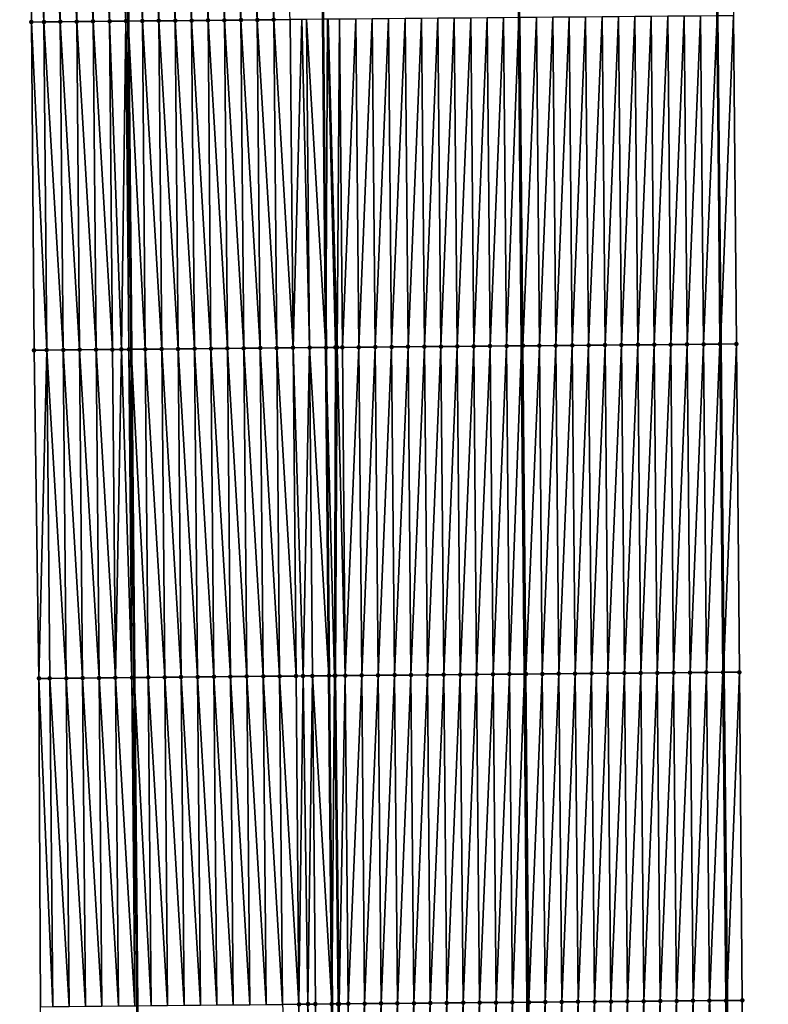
# Model space of a CAD drawing. Header units: feet. Extents: x 2010743 to 2022806, y 818705 to 837694.
# Tile 399 of 531: x 2011436 to 2011482, y 832413 to 832473. Entities that reach past the tile are written whole.
import ezdxf

# ---------------------------------------------------------------- set-up
doc = ezdxf.new("R2010")
doc.units = ezdxf.units.FT
doc.header["$MEASUREMENT"] = 0
for name, color, linetype, lineweight in [('EP_Travel Lane', 172, 'Continuous', 53), ('Road Shots', 141, 'Continuous', 100), ('STRIPING', 60, 'Continuous', 53)]:
    doc.layers.add(name, color=color, linetype=linetype, lineweight=lineweight)
doc.layers.add('I-77-MM17-21_NB-Surface-Border', color=7, linetype='Continuous')
doc.layers.add('I-77-MM17-21_NB-Surface-TIN', color=7, linetype='Continuous')

msp = doc.modelspace()

# ---------------------------------------------------------------- linework, layer by layer
at = {"layer": 'EP_Travel Lane'}
for points in [[(2011441.633, 832593.102, 306.405), (2011441.879, 832573.11, 306.894), (2011442.098, 832553.163, 307.397), (2011442.281, 832533.17, 307.881), (2011442.464, 832513.176, 308.348), (2011442.647, 832493.183, 308.815), (2011442.83, 832473.19, 309.324), (2011443.013, 832453.197, 309.825), (2011443.196, 832433.204, 310.299), (2011443.379, 832413.21, 310.776), (2011443.562, 832393.216, 311.244), (2011443.744, 832373.223, 311.733), (2011443.929, 832353.232, 312.237), (2011444.118, 832333.239, 312.7), (2011444.306, 832313.245, 313.17), (2011444.494, 832293.251, 313.631), (2011444.683, 832273.258, 314.1)], [(2011477.726, 832573.545, 306.622), (2011477.937, 832553.479, 307.106), (2011478.129, 832533.486, 307.615), (2011478.321, 832513.493, 308.119), (2011478.513, 832493.5, 308.595), (2011478.704, 832473.507, 309.093), (2011478.896, 832453.515, 309.616), (2011479.088, 832433.522, 310.11), (2011479.279, 832413.529, 310.597), (2011479.471, 832393.534, 311.048), (2011479.663, 832373.541, 311.537), (2011479.86, 832353.547, 312.068), (2011480.068, 832333.553, 312.499), (2011480.276, 832313.559, 312.944), (2011480.484, 832293.566, 313.456), (2011480.691, 832273.573, 313.939)]]:
    msp.add_polyline3d(points, dxfattribs=at)
at = {"layer": 'I-77-MM17-21_NB-Surface-Border', "color": 3, "linetype": 'Continuous', "lineweight": -3}
for points in [[(2011439.288, 832293.202, 313.486), (2011439.901, 832313.203, 313.053), (2011438.981, 832333.19, 312.561), (2011438.464, 832353.18, 312.078), (2011438.134, 832373.169, 311.58), (2011437.79, 832393.161, 311.089), (2011437.483, 832413.153, 310.61), (2011437.387, 832433.147, 310.14), (2011437.094, 832453.14, 309.656), (2011436.928, 832473.133, 309.159), (2011436.892, 832493.127, 308.664), (2011436.839, 832513.122, 308.191), (2011436.818, 832533.117, 307.729), (2011436.78, 832553.112, 307.25), (2011436.702, 832573.043, 306.774), (2011436.215, 832593.033, 306.291)], [(2011478.747, 832573.557, 306.586), (2011479.966, 832553.495, 307.027), (2011479.146, 832533.494, 307.577), (2011479.326, 832513.501, 308.084), (2011479.505, 832493.508, 308.561), (2011479.685, 832473.515, 309.061), (2011479.865, 832453.523, 309.583), (2011480.045, 832433.53, 310.079), (2011480.225, 832413.536, 310.568), (2011480.126, 832393.54, 311.025), (2011480.782, 832373.551, 311.516), (2011480.681, 832353.553, 312.023), (2011480.73, 832333.558, 312.487), (2011481.809, 832313.571, 312.895), (2011481.165, 832293.572, 313.433), (2011481.52, 832273.58, 313.913)]]:
    msp.add_polyline3d(points, dxfattribs=at)
at = {"layer": 'I-77-MM17-21_NB-Surface-TIN', "color": 128, "linetype": 'Continuous', "lineweight": -3}
for points in [[(2011437.687, 832473.14, 309.183), (2011437.507, 832493.133, 308.682), (2011436.892, 832493.127, 308.664)], [(2011436.928, 832473.133, 309.159), (2011437.687, 832473.14, 309.183), (2011436.892, 832493.127, 308.664)], [(2011438.687, 832473.15, 309.214), (2011438.507, 832493.143, 308.709), (2011437.507, 832493.133, 308.682)], [(2011437.687, 832473.14, 309.183), (2011438.687, 832473.15, 309.214), (2011437.507, 832493.133, 308.682)], [(2011439.687, 832473.16, 309.248), (2011439.507, 832493.153, 308.741), (2011438.507, 832493.143, 308.709)], [(2011438.687, 832473.15, 309.214), (2011439.687, 832473.16, 309.248), (2011438.507, 832493.143, 308.709)], [(2011440.687, 832473.17, 309.276), (2011440.507, 832493.162, 308.764), (2011439.507, 832493.153, 308.741)], [(2011439.687, 832473.16, 309.248), (2011440.687, 832473.17, 309.276), (2011439.507, 832493.153, 308.741)], [(2011441.687, 832473.179, 309.306), (2011441.507, 832493.172, 308.793), (2011440.507, 832493.162, 308.764)], [(2011440.687, 832473.17, 309.276), (2011441.687, 832473.179, 309.306), (2011440.507, 832493.162, 308.764)], [(2011442.687, 832473.189, 309.321), (2011442.507, 832493.181, 308.812), (2011441.507, 832493.172, 308.793)], [(2011441.687, 832473.179, 309.306), (2011442.687, 832473.189, 309.321), (2011441.507, 832493.172, 308.793)], [(2011442.507, 832493.181, 308.812), (2011442.83, 832473.19, 309.324), (2011442.647, 832493.183, 308.815)], [(2011442.687, 832473.189, 309.321), (2011442.83, 832473.19, 309.324), (2011442.507, 832493.181, 308.812)], [(2011443.687, 832473.198, 309.341), (2011443.507, 832493.191, 308.834), (2011442.647, 832493.183, 308.815)], [(2011443.687, 832473.198, 309.341), (2011442.647, 832493.183, 308.815), (2011442.83, 832473.19, 309.324)], [(2011444.687, 832473.208, 309.362), (2011444.507, 832493.2, 308.856), (2011443.507, 832493.191, 308.834)], [(2011443.687, 832473.198, 309.341), (2011444.687, 832473.208, 309.362), (2011443.507, 832493.191, 308.834)], [(2011445.686, 832473.217, 309.376), (2011445.507, 832493.21, 308.871), (2011444.507, 832493.2, 308.856)], [(2011444.687, 832473.208, 309.362), (2011445.686, 832473.217, 309.376), (2011444.507, 832493.2, 308.856)], [(2011446.686, 832473.226, 309.387), (2011446.507, 832493.219, 308.883), (2011445.507, 832493.21, 308.871)], [(2011445.686, 832473.217, 309.376), (2011446.686, 832473.226, 309.387), (2011445.507, 832493.21, 308.871)], [(2011447.686, 832473.236, 309.398), (2011447.507, 832493.228, 308.892), (2011446.507, 832493.219, 308.883)], [(2011446.686, 832473.226, 309.387), (2011447.686, 832473.236, 309.398), (2011446.507, 832493.219, 308.883)], [(2011448.686, 832473.245, 309.407), (2011448.507, 832493.238, 308.904), (2011447.507, 832493.228, 308.892)], [(2011447.686, 832473.236, 309.398), (2011448.686, 832473.245, 309.407), (2011447.507, 832493.228, 308.892)], [(2011449.686, 832473.254, 309.416), (2011449.507, 832493.247, 308.914), (2011448.507, 832493.238, 308.904)], [(2011448.686, 832473.245, 309.407), (2011449.686, 832473.254, 309.416), (2011448.507, 832493.238, 308.904)], [(2011450.686, 832473.263, 309.425), (2011450.506, 832493.256, 308.923), (2011449.507, 832493.247, 308.914)], [(2011449.686, 832473.254, 309.416), (2011450.686, 832473.263, 309.425), (2011449.507, 832493.247, 308.914)], [(2011451.686, 832473.272, 309.438), (2011451.506, 832493.265, 308.941), (2011450.506, 832493.256, 308.923)], [(2011450.686, 832473.263, 309.425), (2011451.686, 832473.272, 309.438), (2011450.506, 832493.256, 308.923)], [(2011451.686, 832473.272, 309.438), (2011452.686, 832473.282, 309.454), (2011451.506, 832493.265, 308.941)], [(2011452.866, 832453.289, 309.943), (2011453.392, 832473.289, 309.468), (2011452.686, 832473.282, 309.454)], [(2011452.866, 832453.289, 309.943), (2011453.866, 832453.298, 309.961), (2011453.392, 832473.289, 309.468)], [(2011453.866, 832453.298, 309.961), (2011453.686, 832473.291, 309.473), (2011453.392, 832473.289, 309.468)], [(2011453.686, 832473.291, 309.473), (2011454.866, 832453.307, 309.972), (2011454.686, 832473.301, 309.485)], [(2011453.866, 832453.298, 309.961), (2011454.866, 832453.307, 309.972), (2011453.686, 832473.291, 309.473)], [(2011454.952, 832473.303, 309.486), (2011454.686, 832473.301, 309.485), (2011454.866, 832453.307, 309.972)], [(2011455.44, 832453.313, 309.973), (2011454.952, 832473.303, 309.486), (2011454.866, 832453.307, 309.972)], [(2011455.44, 832453.313, 309.973), (2011455.01, 832473.304, 309.486), (2011454.952, 832473.303, 309.486)], [(2011455.542, 832453.313, 309.973), (2011455.686, 832473.309, 309.48), (2011455.01, 832473.304, 309.486)], [(2011455.44, 832453.313, 309.973), (2011455.542, 832453.313, 309.973), (2011455.01, 832473.304, 309.486)], [(2011455.542, 832453.313, 309.973), (2011455.866, 832453.316, 309.971), (2011455.686, 832473.309, 309.48)], [(2011455.866, 832453.316, 309.971), (2011456.686, 832473.318, 309.461), (2011455.686, 832473.309, 309.48)], [(2011455.866, 832453.316, 309.971), (2011456.866, 832453.325, 309.953), (2011456.686, 832473.318, 309.461)], [(2011456.866, 832453.325, 309.953), (2011457.686, 832473.326, 309.437), (2011456.686, 832473.318, 309.461)], [(2011456.866, 832453.325, 309.953), (2011457.866, 832453.333, 309.932), (2011457.686, 832473.326, 309.437)], [(2011457.866, 832453.333, 309.932), (2011458.686, 832473.335, 309.421), (2011457.686, 832473.326, 309.437)], [(2011457.866, 832453.333, 309.932), (2011458.866, 832453.342, 309.912), (2011458.686, 832473.335, 309.421)], [(2011458.866, 832453.342, 309.912), (2011459.686, 832473.344, 309.406), (2011458.686, 832473.335, 309.421)], [(2011458.866, 832453.342, 309.912), (2011459.866, 832453.35, 309.893), (2011459.686, 832473.344, 309.406)], [(2011459.866, 832453.35, 309.893), (2011460.686, 832473.352, 309.389), (2011459.686, 832473.344, 309.406)], [(2011459.866, 832453.35, 309.893), (2011460.866, 832453.359, 309.875), (2011460.686, 832473.352, 309.389)], [(2011460.866, 832453.359, 309.875), (2011461.686, 832473.361, 309.37), (2011460.686, 832473.352, 309.389)], [(2011460.866, 832453.359, 309.875), (2011461.866, 832453.367, 309.855), (2011461.686, 832473.361, 309.37)], [(2011462.686, 832473.369, 309.348), (2011461.686, 832473.361, 309.37), (2011461.866, 832453.367, 309.855)], [(2011462.866, 832453.376, 309.836), (2011462.686, 832473.369, 309.348), (2011461.866, 832453.367, 309.855)], [(2011462.866, 832453.376, 309.836), (2011463.686, 832473.378, 309.333), (2011462.686, 832473.369, 309.348)], [(2011462.866, 832453.376, 309.836), (2011463.866, 832453.385, 309.821), (2011463.686, 832473.378, 309.333)], [(2011463.866, 832453.385, 309.821), (2011464.686, 832473.387, 309.324), (2011463.686, 832473.378, 309.333)], [(2011463.866, 832453.385, 309.821), (2011464.866, 832453.393, 309.807), (2011464.686, 832473.387, 309.324)], [(2011464.866, 832453.393, 309.807), (2011465.686, 832473.395, 309.311), (2011464.686, 832473.387, 309.324)], [(2011464.866, 832453.393, 309.807), (2011465.865, 832453.402, 309.795), (2011465.686, 832473.395, 309.311)], [(2011465.865, 832453.402, 309.795), (2011466.607, 832473.403, 309.294), (2011465.686, 832473.395, 309.311)], [(2011465.865, 832453.402, 309.795), (2011466.782, 832453.41, 309.784), (2011466.607, 832473.403, 309.294)], [(2011466.686, 832473.404, 309.293), (2011466.607, 832473.403, 309.294), (2011466.782, 832453.41, 309.784)], [(2011466.865, 832453.411, 309.783), (2011467.686, 832473.412, 309.279), (2011466.686, 832473.404, 309.293)], [(2011466.865, 832453.411, 309.783), (2011466.686, 832473.404, 309.293), (2011466.782, 832453.41, 309.784)], [(2011466.865, 832453.411, 309.783), (2011467.865, 832453.419, 309.772), (2011467.686, 832473.412, 309.279)], [(2011467.865, 832453.419, 309.772), (2011468.686, 832473.421, 309.264), (2011467.686, 832473.412, 309.279)], [(2011467.865, 832453.419, 309.772), (2011468.865, 832453.428, 309.758), (2011468.686, 832473.421, 309.264)], [(2011468.865, 832453.428, 309.758), (2011469.686, 832473.43, 309.247), (2011468.686, 832473.421, 309.264)], [(2011468.865, 832453.428, 309.758), (2011469.865, 832453.437, 309.745), (2011469.686, 832473.43, 309.247)], [(2011469.865, 832453.437, 309.745), (2011470.685, 832473.438, 309.231), (2011469.686, 832473.43, 309.247)], [(2011469.865, 832453.437, 309.745), (2011470.865, 832453.445, 309.732), (2011470.685, 832473.438, 309.231)], [(2011470.865, 832453.445, 309.732), (2011471.685, 832473.447, 309.219), (2011470.685, 832473.438, 309.231)], [(2011470.865, 832453.445, 309.732), (2011471.865, 832453.454, 309.718), (2011471.685, 832473.447, 309.219)], [(2011471.865, 832453.454, 309.718), (2011472.685, 832473.456, 309.208), (2011471.685, 832473.447, 309.219)], [(2011471.865, 832453.454, 309.718), (2011472.865, 832453.463, 309.704), (2011472.685, 832473.456, 309.208)], [(2011472.865, 832453.463, 309.704), (2011473.685, 832473.464, 309.195), (2011472.685, 832473.456, 309.208)], [(2011472.865, 832453.463, 309.704), (2011473.865, 832453.471, 309.69), (2011473.685, 832473.464, 309.195)], [(2011473.865, 832453.471, 309.69), (2011474.685, 832473.473, 309.179), (2011473.685, 832473.464, 309.195)], [(2011473.865, 832453.471, 309.69), (2011474.865, 832453.48, 309.677), (2011474.685, 832473.473, 309.179)], [(2011474.865, 832453.48, 309.677), (2011475.685, 832473.482, 309.163), (2011474.685, 832473.473, 309.179)], [(2011474.865, 832453.48, 309.677), (2011475.865, 832453.489, 309.665), (2011475.685, 832473.482, 309.163)], [(2011475.865, 832453.489, 309.665), (2011476.685, 832473.49, 309.144), (2011475.685, 832473.482, 309.163)], [(2011475.865, 832453.489, 309.665), (2011476.865, 832453.497, 309.656), (2011476.685, 832473.49, 309.144)], [(2011476.865, 832453.497, 309.656), (2011477.685, 832473.498, 309.121), (2011476.685, 832473.49, 309.144)], [(2011476.865, 832453.497, 309.656), (2011477.865, 832453.506, 309.641), (2011477.685, 832473.498, 309.121)], [(2011477.865, 832453.506, 309.641), (2011478.685, 832473.507, 309.094), (2011477.685, 832473.498, 309.121)], [(2011477.865, 832453.506, 309.641), (2011478.865, 832453.514, 309.617), (2011478.685, 832473.507, 309.094)], [(2011478.865, 832453.514, 309.617), (2011478.704, 832473.507, 309.093), (2011478.685, 832473.507, 309.094)], [(2011479.685, 832473.515, 309.061), (2011478.704, 832473.507, 309.093), (2011478.896, 832453.515, 309.616)], [(2011478.865, 832453.514, 309.617), (2011478.896, 832453.515, 309.616), (2011478.704, 832473.507, 309.093)], [(2011479.865, 832453.523, 309.583), (2011479.685, 832473.515, 309.061), (2011478.896, 832453.515, 309.616)], [(2011437.867, 832453.147, 309.679), (2011437.687, 832473.14, 309.183), (2011436.928, 832473.133, 309.159)], [(2011437.094, 832453.14, 309.656), (2011437.867, 832453.147, 309.679), (2011436.928, 832473.133, 309.159)], [(2011438.867, 832453.157, 309.71), (2011438.687, 832473.15, 309.214), (2011437.687, 832473.14, 309.183)], [(2011437.867, 832453.147, 309.679), (2011438.867, 832453.157, 309.71), (2011437.687, 832473.14, 309.183)], [(2011439.867, 832453.167, 309.743), (2011439.687, 832473.16, 309.248), (2011438.687, 832473.15, 309.214)], [(2011438.867, 832453.157, 309.71), (2011439.867, 832453.167, 309.743), (2011438.687, 832473.15, 309.214)], [(2011440.866, 832453.177, 309.773), (2011440.687, 832473.17, 309.276), (2011439.687, 832473.16, 309.248)], [(2011439.867, 832453.167, 309.743), (2011440.866, 832453.177, 309.773), (2011439.687, 832473.16, 309.248)], [(2011441.866, 832453.186, 309.801), (2011441.687, 832473.179, 309.306), (2011440.687, 832473.17, 309.276)], [(2011440.866, 832453.177, 309.773), (2011441.866, 832453.186, 309.801), (2011440.687, 832473.17, 309.276)], [(2011442.41, 832453.192, 309.818), (2011442.687, 832473.189, 309.321), (2011441.687, 832473.179, 309.306)], [(2011441.866, 832453.186, 309.801), (2011442.41, 832453.192, 309.818), (2011441.687, 832473.179, 309.306)], [(2011442.41, 832453.192, 309.818), (2011442.866, 832453.196, 309.822), (2011442.687, 832473.189, 309.321)], [(2011442.687, 832473.189, 309.321), (2011443.013, 832453.197, 309.825), (2011442.83, 832473.19, 309.324)], [(2011442.866, 832453.196, 309.822), (2011443.013, 832453.197, 309.825), (2011442.687, 832473.189, 309.321)], [(2011443.866, 832453.205, 309.838), (2011443.687, 832473.198, 309.341), (2011442.83, 832473.19, 309.324)], [(2011443.866, 832453.205, 309.838), (2011442.83, 832473.19, 309.324), (2011443.013, 832453.197, 309.825)], [(2011444.866, 832453.215, 309.857), (2011444.687, 832473.208, 309.362), (2011443.687, 832473.198, 309.341)], [(2011443.866, 832453.205, 309.838), (2011444.866, 832453.215, 309.857), (2011443.687, 832473.198, 309.341)], [(2011445.866, 832453.224, 309.87), (2011445.686, 832473.217, 309.376), (2011444.687, 832473.208, 309.362)], [(2011444.866, 832453.215, 309.857), (2011445.866, 832453.224, 309.87), (2011444.687, 832473.208, 309.362)], [(2011446.866, 832453.233, 309.88), (2011446.686, 832473.226, 309.387), (2011445.686, 832473.217, 309.376)], [(2011445.866, 832453.224, 309.87), (2011446.866, 832453.233, 309.88), (2011445.686, 832473.217, 309.376)], [(2011447.866, 832453.242, 309.889), (2011447.686, 832473.236, 309.398), (2011446.686, 832473.226, 309.387)], [(2011446.866, 832453.233, 309.88), (2011447.866, 832453.242, 309.889), (2011446.686, 832473.226, 309.387)], [(2011448.866, 832453.252, 309.898), (2011448.686, 832473.245, 309.407), (2011447.686, 832473.236, 309.398)], [(2011447.866, 832453.242, 309.889), (2011448.866, 832453.252, 309.898), (2011447.686, 832473.236, 309.398)], [(2011449.866, 832453.261, 309.907), (2011449.686, 832473.254, 309.416), (2011448.686, 832473.245, 309.407)], [(2011448.866, 832453.252, 309.898), (2011449.866, 832453.261, 309.907), (2011448.686, 832473.245, 309.407)], [(2011450.866, 832453.27, 309.916), (2011450.686, 832473.263, 309.425), (2011449.686, 832473.254, 309.416)], [(2011449.866, 832453.261, 309.907), (2011450.866, 832453.27, 309.916), (2011449.686, 832473.254, 309.416)], [(2011451.866, 832453.279, 309.928), (2011451.686, 832473.272, 309.438), (2011450.686, 832473.263, 309.425)], [(2011450.866, 832453.27, 309.916), (2011451.866, 832453.279, 309.928), (2011450.686, 832473.263, 309.425)], [(2011452.866, 832453.289, 309.943), (2011452.686, 832473.282, 309.454), (2011451.686, 832473.272, 309.438)], [(2011451.866, 832453.279, 309.928), (2011452.866, 832453.289, 309.943), (2011451.686, 832473.272, 309.438)], [(2011476.045, 832433.496, 310.171), (2011476.865, 832453.497, 309.656), (2011475.865, 832453.489, 309.665)], [(2011476.045, 832433.496, 310.171), (2011477.045, 832433.505, 310.161), (2011476.865, 832453.497, 309.656)], [(2011477.045, 832433.505, 310.161), (2011477.865, 832453.506, 309.641), (2011476.865, 832453.497, 309.656)], [(2011477.045, 832433.505, 310.161), (2011478.045, 832433.513, 310.141), (2011477.865, 832453.506, 309.641)], [(2011478.045, 832433.513, 310.141), (2011478.865, 832453.514, 309.617), (2011477.865, 832453.506, 309.641)], [(2011478.045, 832433.513, 310.141), (2011479.045, 832433.521, 310.112), (2011478.865, 832453.514, 309.617)], [(2011479.045, 832433.521, 310.112), (2011478.896, 832453.515, 309.616), (2011478.865, 832453.514, 309.617)], [(2011479.865, 832453.523, 309.583), (2011478.896, 832453.515, 309.616), (2011479.088, 832433.522, 310.11)], [(2011479.045, 832433.521, 310.112), (2011479.088, 832433.522, 310.11), (2011478.896, 832453.515, 309.616)], [(2011480.045, 832433.53, 310.079), (2011479.865, 832453.523, 309.583), (2011479.088, 832433.522, 310.11)], [(2011437.387, 832433.147, 310.14), (2011437.867, 832453.147, 309.679), (2011437.094, 832453.14, 309.656)], [(2011437.387, 832433.147, 310.14), (2011438.046, 832433.154, 310.161), (2011437.867, 832453.147, 309.679)], [(2011439.046, 832433.164, 310.192), (2011438.867, 832453.157, 309.71), (2011437.867, 832453.147, 309.679)], [(2011438.046, 832433.154, 310.161), (2011439.046, 832433.164, 310.192), (2011437.867, 832453.147, 309.679)], [(2011440.046, 832433.173, 310.225), (2011439.867, 832453.167, 309.743), (2011438.867, 832453.157, 309.71)], [(2011439.046, 832433.164, 310.192), (2011440.046, 832433.173, 310.225), (2011438.867, 832453.157, 309.71)], [(2011441.046, 832433.183, 310.256), (2011440.866, 832453.177, 309.773), (2011439.867, 832453.167, 309.743)], [(2011440.046, 832433.173, 310.225), (2011441.046, 832433.183, 310.256), (2011439.867, 832453.167, 309.743)], [(2011442.046, 832433.193, 310.283), (2011441.866, 832453.186, 309.801), (2011440.866, 832453.177, 309.773)], [(2011441.046, 832433.183, 310.256), (2011442.046, 832433.193, 310.283), (2011440.866, 832453.177, 309.773)], [(2011442.046, 832433.193, 310.283), (2011442.41, 832453.192, 309.818), (2011441.866, 832453.186, 309.801)], [(2011442.046, 832433.193, 310.283), (2011443.046, 832433.202, 310.297), (2011442.41, 832453.192, 309.818)], [(2011443.046, 832433.202, 310.297), (2011442.866, 832453.196, 309.822), (2011442.41, 832453.192, 309.818)], [(2011442.866, 832453.196, 309.822), (2011443.196, 832433.204, 310.299), (2011443.013, 832453.197, 309.825)], [(2011443.046, 832433.202, 310.297), (2011443.196, 832433.204, 310.299), (2011442.866, 832453.196, 309.822)], [(2011444.046, 832433.212, 310.314), (2011443.866, 832453.205, 309.838), (2011443.013, 832453.197, 309.825)], [(2011444.046, 832433.212, 310.314), (2011443.013, 832453.197, 309.825), (2011443.196, 832433.204, 310.299)], [(2011445.046, 832433.221, 310.335), (2011444.866, 832453.215, 309.857), (2011443.866, 832453.205, 309.838)], [(2011444.046, 832433.212, 310.314), (2011445.046, 832433.221, 310.335), (2011443.866, 832453.205, 309.838)], [(2011446.046, 832433.23, 310.349), (2011445.866, 832453.224, 309.87), (2011444.866, 832453.215, 309.857)], [(2011445.046, 832433.221, 310.335), (2011446.046, 832433.23, 310.349), (2011444.866, 832453.215, 309.857)], [(2011447.046, 832433.24, 310.358), (2011446.866, 832453.233, 309.88), (2011445.866, 832453.224, 309.87)], [(2011446.046, 832433.23, 310.349), (2011447.046, 832433.24, 310.358), (2011445.866, 832453.224, 309.87)], [(2011448.046, 832433.249, 310.367), (2011447.866, 832453.242, 309.889), (2011446.866, 832453.233, 309.88)], [(2011447.046, 832433.24, 310.358), (2011448.046, 832433.249, 310.367), (2011446.866, 832453.233, 309.88)], [(2011449.046, 832433.258, 310.377), (2011448.866, 832453.252, 309.898), (2011447.866, 832453.242, 309.889)], [(2011448.046, 832433.249, 310.367), (2011449.046, 832433.258, 310.377), (2011447.866, 832453.242, 309.889)], [(2011450.046, 832433.267, 310.386), (2011449.866, 832453.261, 309.907), (2011448.866, 832453.252, 309.898)], [(2011449.046, 832433.258, 310.377), (2011450.046, 832433.267, 310.386), (2011448.866, 832453.252, 309.898)], [(2011451.046, 832433.277, 310.395), (2011450.866, 832453.27, 309.916), (2011449.866, 832453.261, 309.907)], [(2011450.046, 832433.267, 310.386), (2011451.046, 832433.277, 310.395), (2011449.866, 832453.261, 309.907)], [(2011452.046, 832433.286, 310.409), (2011451.866, 832453.279, 309.928), (2011450.866, 832453.27, 309.916)], [(2011451.046, 832433.277, 310.395), (2011452.046, 832433.286, 310.409), (2011450.866, 832453.27, 309.916)], [(2011453.046, 832433.295, 310.425), (2011452.866, 832453.289, 309.943), (2011451.866, 832453.279, 309.928)], [(2011452.046, 832433.286, 310.409), (2011453.046, 832433.295, 310.425), (2011451.866, 832453.279, 309.928)], [(2011453.478, 832433.299, 310.434), (2011453.866, 832453.298, 309.961), (2011452.866, 832453.289, 309.943)], [(2011453.046, 832433.295, 310.425), (2011453.478, 832433.299, 310.434), (2011452.866, 832453.289, 309.943)], [(2011453.478, 832433.299, 310.434), (2011454.046, 832433.305, 310.445), (2011453.866, 832453.298, 309.961)], [(2011453.866, 832453.298, 309.961), (2011455.046, 832433.314, 310.457), (2011454.866, 832453.307, 309.972)], [(2011454.046, 832433.305, 310.445), (2011455.046, 832433.314, 310.457), (2011453.866, 832453.298, 309.961)], [(2011455.394, 832433.317, 310.458), (2011455.44, 832453.313, 309.973), (2011454.866, 832453.307, 309.972)], [(2011455.394, 832433.317, 310.458), (2011454.866, 832453.307, 309.972), (2011455.046, 832433.314, 310.457)], [(2011455.394, 832433.317, 310.458), (2011455.449, 832433.318, 310.458), (2011455.44, 832453.313, 309.973)], [(2011455.449, 832433.318, 310.458), (2011455.542, 832453.313, 309.973), (2011455.44, 832453.313, 309.973)], [(2011455.449, 832433.318, 310.458), (2011456.046, 832433.323, 310.455), (2011455.542, 832453.313, 309.973)], [(2011456.046, 832433.323, 310.455), (2011455.866, 832453.316, 309.971), (2011455.542, 832453.313, 309.973)], [(2011456.046, 832433.323, 310.455), (2011456.866, 832453.325, 309.953), (2011455.866, 832453.316, 309.971)], [(2011456.046, 832433.323, 310.455), (2011457.046, 832433.332, 310.439), (2011456.866, 832453.325, 309.953)], [(2011457.046, 832433.332, 310.439), (2011457.866, 832453.333, 309.932), (2011456.866, 832453.325, 309.953)], [(2011457.046, 832433.332, 310.439), (2011458.046, 832433.34, 310.419), (2011457.866, 832453.333, 309.932)], [(2011458.046, 832433.34, 310.419), (2011458.866, 832453.342, 309.912), (2011457.866, 832453.333, 309.932)], [(2011458.046, 832433.34, 310.419), (2011459.046, 832433.349, 310.399), (2011458.866, 832453.342, 309.912)], [(2011459.046, 832433.349, 310.399), (2011459.866, 832453.35, 309.893), (2011458.866, 832453.342, 309.912)], [(2011459.046, 832433.349, 310.399), (2011460.045, 832433.357, 310.381), (2011459.866, 832453.35, 309.893)], [(2011460.045, 832433.357, 310.381), (2011460.866, 832453.359, 309.875), (2011459.866, 832453.35, 309.893)], [(2011460.045, 832433.357, 310.381), (2011461.045, 832433.366, 310.364), (2011460.866, 832453.359, 309.875)], [(2011461.045, 832433.366, 310.364), (2011461.866, 832453.367, 309.855), (2011460.866, 832453.359, 309.875)], [(2011461.045, 832433.366, 310.364), (2011462.045, 832433.374, 310.344), (2011461.866, 832453.367, 309.855)], [(2011462.866, 832453.376, 309.836), (2011461.866, 832453.367, 309.855), (2011462.045, 832433.374, 310.344)], [(2011463.045, 832433.383, 310.325), (2011462.866, 832453.376, 309.836), (2011462.045, 832433.374, 310.344)], [(2011463.045, 832433.383, 310.325), (2011463.866, 832453.385, 309.821), (2011462.866, 832453.376, 309.836)], [(2011463.045, 832433.383, 310.325), (2011464.045, 832433.391, 310.309), (2011463.866, 832453.385, 309.821)], [(2011464.045, 832433.391, 310.309), (2011464.866, 832453.393, 309.807), (2011463.866, 832453.385, 309.821)], [(2011464.045, 832433.391, 310.309), (2011465.045, 832433.4, 310.297), (2011464.866, 832453.393, 309.807)], [(2011465.045, 832433.4, 310.297), (2011465.865, 832453.402, 309.795), (2011464.866, 832453.393, 309.807)], [(2011465.045, 832433.4, 310.297), (2011466.045, 832433.409, 310.287), (2011465.865, 832453.402, 309.795)], [(2011466.045, 832433.409, 310.287), (2011466.782, 832453.41, 309.784), (2011465.865, 832453.402, 309.795)], [(2011466.045, 832433.409, 310.287), (2011466.957, 832433.417, 310.274), (2011466.782, 832453.41, 309.784)], [(2011466.865, 832453.411, 309.783), (2011466.782, 832453.41, 309.784), (2011466.957, 832433.417, 310.274)], [(2011467.045, 832433.417, 310.273), (2011467.865, 832453.419, 309.772), (2011466.865, 832453.411, 309.783)], [(2011467.045, 832433.417, 310.273), (2011466.865, 832453.411, 309.783), (2011466.957, 832433.417, 310.274)], [(2011467.045, 832433.417, 310.273), (2011468.045, 832433.426, 310.265), (2011467.865, 832453.419, 309.772)], [(2011468.045, 832433.426, 310.265), (2011468.865, 832453.428, 309.758), (2011467.865, 832453.419, 309.772)], [(2011468.045, 832433.426, 310.265), (2011469.045, 832433.435, 310.251), (2011468.865, 832453.428, 309.758)], [(2011469.045, 832433.435, 310.251), (2011469.865, 832453.437, 309.745), (2011468.865, 832453.428, 309.758)], [(2011469.045, 832433.435, 310.251), (2011470.045, 832433.443, 310.236), (2011469.865, 832453.437, 309.745)], [(2011470.045, 832433.443, 310.236), (2011470.865, 832453.445, 309.732), (2011469.865, 832453.437, 309.745)], [(2011470.045, 832433.443, 310.236), (2011471.045, 832433.452, 310.225), (2011470.865, 832453.445, 309.732)], [(2011471.045, 832433.452, 310.225), (2011471.865, 832453.454, 309.718), (2011470.865, 832453.445, 309.732)], [(2011471.045, 832433.452, 310.225), (2011472.045, 832433.461, 310.214), (2011471.865, 832453.454, 309.718)], [(2011472.045, 832433.461, 310.214), (2011472.865, 832453.463, 309.704), (2011471.865, 832453.454, 309.718)], [(2011472.045, 832433.461, 310.214), (2011473.045, 832433.47, 310.204), (2011472.865, 832453.463, 309.704)], [(2011473.045, 832433.47, 310.204), (2011473.865, 832453.471, 309.69), (2011472.865, 832453.463, 309.704)], [(2011473.045, 832433.47, 310.204), (2011474.045, 832433.478, 310.195), (2011473.865, 832453.471, 309.69)], [(2011474.045, 832433.478, 310.195), (2011474.865, 832453.48, 309.677), (2011473.865, 832453.471, 309.69)], [(2011474.045, 832433.478, 310.195), (2011475.045, 832433.487, 310.185), (2011474.865, 832453.48, 309.677)], [(2011475.045, 832433.487, 310.185), (2011475.865, 832453.489, 309.665), (2011474.865, 832453.48, 309.677)], [(2011475.045, 832433.487, 310.185), (2011476.045, 832433.496, 310.171), (2011475.865, 832453.489, 309.665)], [(2011438.226, 832413.16, 310.634), (2011438.046, 832433.154, 310.161), (2011437.387, 832433.147, 310.14)], [(2011437.483, 832413.153, 310.61), (2011438.226, 832413.16, 310.634), (2011437.387, 832433.147, 310.14)], [(2011439.226, 832413.17, 310.666), (2011439.046, 832433.164, 310.192), (2011438.046, 832433.154, 310.161)], [(2011438.226, 832413.16, 310.634), (2011439.226, 832413.17, 310.666), (2011438.046, 832433.154, 310.161)], [(2011440.226, 832413.18, 310.701), (2011440.046, 832433.173, 310.225), (2011439.046, 832433.164, 310.192)], [(2011439.226, 832413.17, 310.666), (2011440.226, 832413.18, 310.701), (2011439.046, 832433.164, 310.192)], [(2011441.226, 832413.19, 310.732), (2011441.046, 832433.183, 310.256), (2011440.046, 832433.173, 310.225)], [(2011440.226, 832413.18, 310.701), (2011441.226, 832413.19, 310.732), (2011440.046, 832433.173, 310.225)], [(2011442.226, 832413.199, 310.757), (2011442.046, 832433.193, 310.283), (2011441.046, 832433.183, 310.256)], [(2011441.226, 832413.19, 310.732), (2011442.226, 832413.199, 310.757), (2011441.046, 832433.183, 310.256)], [(2011443.226, 832413.209, 310.772), (2011443.046, 832433.202, 310.297), (2011442.046, 832433.193, 310.283)], [(2011442.226, 832413.199, 310.757), (2011443.226, 832413.209, 310.772), (2011442.046, 832433.193, 310.283)], [(2011443.046, 832433.202, 310.297), (2011443.379, 832413.21, 310.776), (2011443.196, 832433.204, 310.299)], [(2011443.226, 832413.209, 310.772), (2011443.379, 832413.21, 310.776), (2011443.046, 832433.202, 310.297)], [(2011444.226, 832413.218, 310.795), (2011444.046, 832433.212, 310.314), (2011443.196, 832433.204, 310.299)], [(2011444.226, 832413.218, 310.795), (2011443.196, 832433.204, 310.299), (2011443.379, 832413.21, 310.776)], [(2011445.226, 832413.228, 310.814), (2011445.046, 832433.221, 310.335), (2011444.046, 832433.212, 310.314)], [(2011444.226, 832413.218, 310.795), (2011445.226, 832413.228, 310.814), (2011444.046, 832433.212, 310.314)], [(2011446.226, 832413.237, 310.826), (2011446.046, 832433.23, 310.349), (2011445.046, 832433.221, 310.335)], [(2011445.226, 832413.228, 310.814), (2011446.226, 832413.237, 310.826), (2011445.046, 832433.221, 310.335)], [(2011447.226, 832413.246, 310.839), (2011447.046, 832433.24, 310.358), (2011446.046, 832433.23, 310.349)], [(2011446.226, 832413.237, 310.826), (2011447.226, 832413.246, 310.839), (2011446.046, 832433.23, 310.349)], [(2011448.226, 832413.256, 310.851), (2011448.046, 832433.249, 310.367), (2011447.046, 832433.24, 310.358)], [(2011447.226, 832413.246, 310.839), (2011448.226, 832413.256, 310.851), (2011447.046, 832433.24, 310.358)], [(2011449.226, 832413.265, 310.861), (2011449.046, 832433.258, 310.377), (2011448.046, 832433.249, 310.367)], [(2011448.226, 832413.256, 310.851), (2011449.226, 832413.265, 310.861), (2011448.046, 832433.249, 310.367)], [(2011450.226, 832413.274, 310.871), (2011450.046, 832433.267, 310.386), (2011449.046, 832433.258, 310.377)], [(2011449.226, 832413.265, 310.861), (2011450.226, 832413.274, 310.871), (2011449.046, 832433.258, 310.377)], [(2011451.226, 832413.283, 310.88), (2011451.046, 832433.277, 310.395), (2011450.046, 832433.267, 310.386)], [(2011450.226, 832413.274, 310.871), (2011451.226, 832413.283, 310.88), (2011450.046, 832433.267, 310.386)], [(2011452.226, 832413.293, 310.893), (2011452.046, 832433.286, 310.409), (2011451.046, 832433.277, 310.395)], [(2011451.226, 832413.283, 310.88), (2011452.226, 832413.293, 310.893), (2011451.046, 832433.277, 310.395)], [(2011453.226, 832413.302, 310.907), (2011453.046, 832433.295, 310.425), (2011452.046, 832433.286, 310.409)], [(2011452.226, 832413.293, 310.893), (2011453.226, 832413.302, 310.907), (2011452.046, 832433.286, 310.409)], [(2011453.226, 832413.302, 310.907), (2011453.478, 832433.299, 310.434), (2011453.046, 832433.295, 310.425)], [(2011453.226, 832413.302, 310.907), (2011453.773, 832413.307, 310.918), (2011453.478, 832433.299, 310.434)], [(2011453.773, 832413.307, 310.918), (2011454.046, 832433.305, 310.445), (2011453.478, 832433.299, 310.434)], [(2011453.773, 832413.307, 310.918), (2011454.226, 832413.311, 310.926), (2011454.046, 832433.305, 310.445)], [(2011454.046, 832433.305, 310.445), (2011455.226, 832413.321, 310.938), (2011455.046, 832433.314, 310.457)], [(2011454.226, 832413.311, 310.926), (2011455.226, 832413.321, 310.938), (2011454.046, 832433.305, 310.445)], [(2011455.394, 832433.317, 310.458), (2011455.046, 832433.314, 310.457), (2011455.226, 832413.321, 310.938)], [(2011455.605, 832413.324, 310.94), (2011455.394, 832433.317, 310.458), (2011455.226, 832413.321, 310.938)], [(2011455.605, 832413.324, 310.94), (2011455.449, 832433.318, 310.458), (2011455.394, 832433.317, 310.458)], [(2011455.671, 832413.325, 310.94), (2011456.046, 832433.323, 310.455), (2011455.449, 832433.318, 310.458)], [(2011455.605, 832413.324, 310.94), (2011455.671, 832413.325, 310.94), (2011455.449, 832433.318, 310.458)], [(2011455.671, 832413.325, 310.94), (2011456.225, 832413.33, 310.936), (2011456.046, 832433.323, 310.455)], [(2011456.225, 832413.33, 310.936), (2011457.046, 832433.332, 310.439), (2011456.046, 832433.323, 310.455)], [(2011456.225, 832413.33, 310.936), (2011457.225, 832413.338, 310.919), (2011457.046, 832433.332, 310.439)], [(2011457.225, 832413.338, 310.919), (2011458.046, 832433.34, 310.419), (2011457.046, 832433.332, 310.439)], [(2011457.225, 832413.338, 310.919), (2011458.225, 832413.347, 310.901), (2011458.046, 832433.34, 310.419)], [(2011458.225, 832413.347, 310.901), (2011459.046, 832433.349, 310.399), (2011458.046, 832433.34, 310.419)], [(2011458.225, 832413.347, 310.901), (2011459.225, 832413.355, 310.882), (2011459.046, 832433.349, 310.399)], [(2011459.225, 832413.355, 310.882), (2011460.045, 832433.357, 310.381), (2011459.046, 832433.349, 310.399)], [(2011459.225, 832413.355, 310.882), (2011460.225, 832413.364, 310.865), (2011460.045, 832433.357, 310.381)], [(2011460.225, 832413.364, 310.865), (2011461.045, 832433.366, 310.364), (2011460.045, 832433.357, 310.381)], [(2011460.225, 832413.364, 310.865), (2011461.225, 832413.372, 310.847), (2011461.045, 832433.366, 310.364)], [(2011461.225, 832413.372, 310.847), (2011462.045, 832433.374, 310.344), (2011461.045, 832433.366, 310.364)], [(2011461.225, 832413.372, 310.847), (2011462.225, 832413.381, 310.829), (2011462.045, 832433.374, 310.344)], [(2011463.045, 832433.383, 310.325), (2011462.045, 832433.374, 310.344), (2011462.225, 832413.381, 310.829)], [(2011463.225, 832413.389, 310.811), (2011463.045, 832433.383, 310.325), (2011462.225, 832413.381, 310.829)], [(2011463.225, 832413.389, 310.811), (2011464.045, 832433.391, 310.309), (2011463.045, 832433.383, 310.325)], [(2011463.225, 832413.389, 310.811), (2011464.225, 832413.398, 310.796), (2011464.045, 832433.391, 310.309)], [(2011464.225, 832413.398, 310.796), (2011465.045, 832433.4, 310.297), (2011464.045, 832433.391, 310.309)], [(2011464.225, 832413.398, 310.796), (2011465.225, 832413.407, 310.784), (2011465.045, 832433.4, 310.297)], [(2011465.225, 832413.407, 310.784), (2011466.045, 832433.409, 310.287), (2011465.045, 832433.4, 310.297)], [(2011465.225, 832413.407, 310.784), (2011466.225, 832413.415, 310.772), (2011466.045, 832433.409, 310.287)], [(2011466.225, 832413.415, 310.772), (2011466.957, 832433.417, 310.274), (2011466.045, 832433.409, 310.287)], [(2011466.225, 832413.415, 310.772), (2011467.132, 832413.423, 310.756), (2011466.957, 832433.417, 310.274)], [(2011467.045, 832433.417, 310.273), (2011466.957, 832433.417, 310.274), (2011467.132, 832413.423, 310.756)], [(2011467.225, 832413.424, 310.754), (2011468.045, 832433.426, 310.265), (2011467.045, 832433.417, 310.273)], [(2011467.225, 832413.424, 310.754), (2011467.045, 832433.417, 310.273), (2011467.132, 832413.423, 310.756)], [(2011467.225, 832413.424, 310.754), (2011468.225, 832413.433, 310.745), (2011468.045, 832433.426, 310.265)], [(2011468.225, 832413.433, 310.745), (2011469.045, 832433.435, 310.251), (2011468.045, 832433.426, 310.265)], [(2011468.225, 832413.433, 310.745), (2011469.225, 832413.441, 310.732), (2011469.045, 832433.435, 310.251)], [(2011469.225, 832413.441, 310.732), (2011470.045, 832433.443, 310.236), (2011469.045, 832433.435, 310.251)], [(2011469.225, 832413.441, 310.732), (2011470.225, 832413.45, 310.714), (2011470.045, 832433.443, 310.236)], [(2011470.225, 832413.45, 310.714), (2011471.045, 832433.452, 310.225), (2011470.045, 832433.443, 310.236)], [(2011470.225, 832413.45, 310.714), (2011471.225, 832413.459, 310.701), (2011471.045, 832433.452, 310.225)], [(2011471.225, 832413.459, 310.701), (2011472.045, 832433.461, 310.214), (2011471.045, 832433.452, 310.225)], [(2011471.225, 832413.459, 310.701), (2011472.225, 832413.467, 310.692), (2011472.045, 832433.461, 310.214)], [(2011472.225, 832413.467, 310.692), (2011473.045, 832433.47, 310.204), (2011472.045, 832433.461, 310.214)], [(2011472.225, 832413.467, 310.692), (2011473.225, 832413.476, 310.683), (2011473.045, 832433.47, 310.204)], [(2011473.225, 832413.476, 310.683), (2011474.045, 832433.478, 310.195), (2011473.045, 832433.47, 310.204)], [(2011473.225, 832413.476, 310.683), (2011474.225, 832413.485, 310.672), (2011474.045, 832433.478, 310.195)], [(2011474.225, 832413.485, 310.672), (2011475.045, 832433.487, 310.185), (2011474.045, 832433.478, 310.195)], [(2011474.225, 832413.485, 310.672), (2011475.225, 832413.494, 310.664), (2011475.045, 832433.487, 310.185)], [(2011475.225, 832413.494, 310.664), (2011476.045, 832433.496, 310.171), (2011475.045, 832433.487, 310.185)], [(2011475.225, 832413.494, 310.664), (2011476.225, 832413.502, 310.654), (2011476.045, 832433.496, 310.171)], [(2011476.225, 832413.502, 310.654), (2011477.045, 832433.505, 310.161), (2011476.045, 832433.496, 310.171)], [(2011476.225, 832413.502, 310.654), (2011477.225, 832413.511, 310.643), (2011477.045, 832433.505, 310.161)], [(2011477.225, 832413.511, 310.643), (2011478.045, 832433.513, 310.141), (2011477.045, 832433.505, 310.161)], [(2011477.225, 832413.511, 310.643), (2011478.225, 832413.52, 310.624), (2011478.045, 832433.513, 310.141)], [(2011478.225, 832413.52, 310.624), (2011479.045, 832433.521, 310.112), (2011478.045, 832433.513, 310.141)], [(2011478.225, 832413.52, 310.624), (2011479.225, 832413.528, 310.598), (2011479.045, 832433.521, 310.112)], [(2011479.225, 832413.528, 310.598), (2011479.088, 832433.522, 310.11), (2011479.045, 832433.521, 310.112)], [(2011480.045, 832433.53, 310.079), (2011479.088, 832433.522, 310.11), (2011479.279, 832413.529, 310.597)], [(2011479.225, 832413.528, 310.598), (2011479.279, 832413.529, 310.597), (2011479.088, 832433.522, 310.11)], [(2011480.225, 832413.536, 310.568), (2011480.045, 832433.53, 310.079), (2011479.279, 832413.529, 310.597)], [(2011453.405, 832393.308, 311.385), (2011453.773, 832413.307, 310.918), (2011453.226, 832413.302, 310.907)], [(2011453.405, 832393.308, 311.385), (2011454.405, 832393.318, 311.403), (2011453.773, 832413.307, 310.918)], [(2011454.405, 832393.318, 311.403), (2011454.226, 832413.311, 310.926), (2011453.773, 832413.307, 310.918)], [(2011454.542, 832393.319, 311.405), (2011455.226, 832413.321, 310.938), (2011454.226, 832413.311, 310.926)], [(2011454.405, 832393.318, 311.403), (2011454.542, 832393.319, 311.405), (2011454.226, 832413.311, 310.926)], [(2011454.542, 832393.319, 311.405), (2011455.405, 832393.327, 311.416), (2011455.226, 832413.321, 310.938)], [(2011455.605, 832413.324, 310.94), (2011455.226, 832413.321, 310.938), (2011455.405, 832393.327, 311.416)], [(2011455.974, 832393.332, 311.419), (2011455.605, 832413.324, 310.94), (2011455.405, 832393.327, 311.416)], [(2011455.974, 832393.332, 311.419), (2011455.671, 832413.325, 310.94), (2011455.605, 832413.324, 310.94)], [(2011455.974, 832393.332, 311.419), (2011456.225, 832413.33, 310.936), (2011455.671, 832413.325, 310.94)], [(2011455.974, 832393.332, 311.419), (2011456.405, 832393.336, 311.417), (2011456.225, 832413.33, 310.936)], [(2011456.405, 832393.336, 311.417), (2011457.225, 832413.338, 310.919), (2011456.225, 832413.33, 310.936)], [(2011456.405, 832393.336, 311.417), (2011457.405, 832393.345, 311.399), (2011457.225, 832413.338, 310.919)], [(2011457.405, 832393.345, 311.399), (2011458.225, 832413.347, 310.901), (2011457.225, 832413.338, 310.919)], [(2011457.405, 832393.345, 311.399), (2011458.405, 832393.353, 311.38), (2011458.225, 832413.347, 310.901)], [(2011458.405, 832393.353, 311.38), (2011459.225, 832413.355, 310.882), (2011458.225, 832413.347, 310.901)], [(2011458.405, 832393.353, 311.38), (2011459.405, 832393.362, 311.364), (2011459.225, 832413.355, 310.882)], [(2011459.405, 832393.362, 311.364), (2011460.225, 832413.364, 310.865), (2011459.225, 832413.355, 310.882)], [(2011459.405, 832393.362, 311.364), (2011460.405, 832393.37, 311.346), (2011460.225, 832413.364, 310.865)], [(2011460.405, 832393.37, 311.346), (2011461.225, 832413.372, 310.847), (2011460.225, 832413.364, 310.865)], [(2011460.405, 832393.37, 311.346), (2011461.405, 832393.379, 311.329), (2011461.225, 832413.372, 310.847)], [(2011461.405, 832393.379, 311.329), (2011462.225, 832413.381, 310.829), (2011461.225, 832413.372, 310.847)], [(2011461.405, 832393.379, 311.329), (2011462.405, 832393.387, 311.31), (2011462.225, 832413.381, 310.829)], [(2011463.225, 832413.389, 310.811), (2011462.225, 832413.381, 310.829), (2011462.405, 832393.387, 311.31)], [(2011463.405, 832393.396, 311.291), (2011463.225, 832413.389, 310.811), (2011462.405, 832393.387, 311.31)], [(2011463.405, 832393.396, 311.291), (2011464.225, 832413.398, 310.796), (2011463.225, 832413.389, 310.811)], [(2011463.405, 832393.396, 311.291), (2011464.405, 832393.405, 311.277), (2011464.225, 832413.398, 310.796)], [(2011464.405, 832393.405, 311.277), (2011465.225, 832413.407, 310.784), (2011464.225, 832413.398, 310.796)], [(2011464.405, 832393.405, 311.277), (2011465.405, 832393.413, 311.265), (2011465.225, 832413.407, 310.784)], [(2011465.405, 832393.413, 311.265), (2011466.225, 832413.415, 310.772), (2011465.225, 832413.407, 310.784)], [(2011465.405, 832393.413, 311.265), (2011466.405, 832393.422, 311.253), (2011466.225, 832413.415, 310.772)], [(2011466.405, 832393.422, 311.253), (2011467.132, 832413.423, 310.756), (2011466.225, 832413.415, 310.772)], [(2011466.405, 832393.422, 311.253), (2011467.307, 832393.43, 311.242), (2011467.132, 832413.423, 310.756)], [(2011467.225, 832413.424, 310.754), (2011467.132, 832413.423, 310.756), (2011467.307, 832393.43, 311.242)], [(2011467.405, 832393.431, 311.24), (2011468.225, 832413.433, 310.745), (2011467.225, 832413.424, 310.754)], [(2011467.405, 832393.431, 311.24), (2011467.225, 832413.424, 310.754), (2011467.307, 832393.43, 311.242)], [(2011467.405, 832393.431, 311.24), (2011468.405, 832393.439, 311.225), (2011468.225, 832413.433, 310.745)], [(2011468.405, 832393.439, 311.225), (2011469.225, 832413.441, 310.732), (2011468.225, 832413.433, 310.745)], [(2011468.405, 832393.439, 311.225), (2011469.405, 832393.448, 311.206), (2011469.225, 832413.441, 310.732)], [(2011469.405, 832393.448, 311.206), (2011470.225, 832413.45, 310.714), (2011469.225, 832413.441, 310.732)], [(2011469.405, 832393.448, 311.206), (2011470.405, 832393.456, 311.188), (2011470.225, 832413.45, 310.714)], [(2011470.405, 832393.456, 311.188), (2011471.225, 832413.459, 310.701), (2011470.225, 832413.45, 310.714)], [(2011470.405, 832393.456, 311.188), (2011471.405, 832393.465, 311.174), (2011471.225, 832413.459, 310.701)], [(2011471.405, 832393.465, 311.174), (2011472.225, 832413.467, 310.692), (2011471.225, 832413.459, 310.701)], [(2011471.405, 832393.465, 311.174), (2011472.405, 832393.474, 311.163), (2011472.225, 832413.467, 310.692)], [(2011472.405, 832393.474, 311.163), (2011473.225, 832413.476, 310.683), (2011472.225, 832413.467, 310.692)], [(2011472.405, 832393.474, 311.163), (2011473.405, 832393.483, 311.153), (2011473.225, 832413.476, 310.683)], [(2011473.405, 832393.483, 311.153), (2011474.225, 832413.485, 310.672), (2011473.225, 832413.476, 310.683)], [(2011473.405, 832393.483, 311.153), (2011474.405, 832393.491, 311.142), (2011474.225, 832413.485, 310.672)], [(2011474.405, 832393.491, 311.142), (2011475.225, 832413.494, 310.664), (2011474.225, 832413.485, 310.672)], [(2011474.405, 832393.491, 311.142), (2011475.405, 832393.5, 311.128), (2011475.225, 832413.494, 310.664)], [(2011475.405, 832393.5, 311.128), (2011476.225, 832413.502, 310.654), (2011475.225, 832413.494, 310.664)], [(2011475.405, 832393.5, 311.128), (2011476.404, 832393.509, 311.113), (2011476.225, 832413.502, 310.654)], [(2011476.404, 832393.509, 311.113), (2011477.225, 832413.511, 310.643), (2011476.225, 832413.502, 310.654)], [(2011476.404, 832393.509, 311.113), (2011477.404, 832393.517, 311.097), (2011477.225, 832413.511, 310.643)], [(2011477.404, 832393.517, 311.097), (2011478.225, 832413.52, 310.624), (2011477.225, 832413.511, 310.643)], [(2011477.404, 832393.517, 311.097), (2011478.404, 832393.526, 311.076), (2011478.225, 832413.52, 310.624)], [(2011479.271, 832393.533, 311.055), (2011479.225, 832413.528, 310.598), (2011478.225, 832413.52, 310.624)], [(2011479.271, 832393.533, 311.055), (2011478.225, 832413.52, 310.624), (2011478.404, 832393.526, 311.076)], [(2011479.225, 832413.528, 310.598), (2011479.471, 832393.534, 311.048), (2011479.279, 832413.529, 310.597)], [(2011479.271, 832393.533, 311.055), (2011479.471, 832393.534, 311.048), (2011479.225, 832413.528, 310.598)], [(2011480.126, 832393.54, 311.025), (2011480.225, 832413.536, 310.568), (2011479.279, 832413.529, 310.597)], [(2011480.126, 832393.54, 311.025), (2011479.279, 832413.529, 310.597), (2011479.471, 832393.534, 311.048)], [(2011453.405, 832393.308, 311.385), (2011453.226, 832413.302, 310.907), (2011452.226, 832413.293, 310.893)]]:
    msp.add_3dface(points, dxfattribs=at)
at = {"layer": 'Road Shots', "lineweight": 100}
for p in [(2011436.928, 832473.133, 309.159), (2011437.687, 832473.14, 309.183), (2011438.687, 832473.15, 309.214), (2011439.687, 832473.16, 309.248), (2011440.687, 832473.17, 309.276), (2011441.687, 832473.179, 309.306), (2011442.687, 832473.189, 309.321), (2011443.687, 832473.198, 309.341), (2011444.687, 832473.208, 309.362), (2011445.686, 832473.217, 309.376), (2011446.686, 832473.226, 309.387), (2011447.686, 832473.236, 309.398), (2011448.686, 832473.245, 309.407), (2011449.686, 832473.254, 309.416), (2011450.686, 832473.263, 309.425), (2011451.686, 832473.272, 309.438), (2011476.865, 832453.497, 309.656), (2011477.865, 832453.506, 309.641), (2011478.865, 832453.514, 309.617), (2011479.865, 832453.523, 309.583), (2011437.094, 832453.14, 309.656), (2011437.867, 832453.147, 309.679), (2011438.867, 832453.157, 309.71), (2011439.867, 832453.167, 309.743), (2011440.866, 832453.177, 309.773), (2011441.866, 832453.186, 309.801), (2011442.41, 832453.192, 309.818), (2011442.866, 832453.196, 309.822), (2011443.866, 832453.205, 309.838), (2011444.866, 832453.215, 309.857), (2011445.866, 832453.224, 309.87), (2011446.866, 832453.233, 309.88), (2011447.866, 832453.242, 309.889), (2011448.866, 832453.252, 309.898), (2011449.866, 832453.261, 309.907), (2011450.866, 832453.27, 309.916), (2011451.866, 832453.279, 309.928), (2011452.866, 832453.289, 309.943), (2011453.866, 832453.298, 309.961), (2011454.866, 832453.307, 309.972), (2011455.44, 832453.313, 309.973), (2011455.542, 832453.313, 309.973), (2011455.866, 832453.316, 309.971), (2011456.866, 832453.325, 309.953), (2011457.866, 832453.333, 309.932), (2011458.866, 832453.342, 309.912), (2011459.866, 832453.35, 309.893), (2011460.866, 832453.359, 309.875), (2011461.866, 832453.367, 309.855), (2011462.866, 832453.376, 309.836), (2011463.866, 832453.385, 309.821), (2011464.866, 832453.393, 309.807), (2011465.865, 832453.402, 309.795), (2011466.865, 832453.411, 309.783), (2011467.865, 832453.419, 309.772), (2011468.865, 832453.428, 309.758), (2011469.865, 832453.437, 309.745), (2011470.865, 832453.445, 309.732), (2011471.865, 832453.454, 309.718), (2011472.865, 832453.463, 309.704), (2011473.865, 832453.471, 309.69), (2011474.865, 832453.48, 309.677), (2011475.865, 832453.489, 309.665), (2011437.387, 832433.147, 310.14), (2011438.046, 832433.154, 310.161), (2011439.046, 832433.164, 310.192), (2011440.046, 832433.173, 310.225), (2011441.046, 832433.183, 310.256), (2011442.046, 832433.193, 310.283), (2011443.046, 832433.202, 310.297), (2011444.046, 832433.212, 310.314), (2011445.046, 832433.221, 310.335), (2011446.046, 832433.23, 310.349), (2011447.046, 832433.24, 310.358), (2011448.046, 832433.249, 310.367), (2011449.046, 832433.258, 310.377), (2011450.046, 832433.267, 310.386), (2011451.046, 832433.277, 310.395), (2011452.046, 832433.286, 310.409), (2011453.046, 832433.295, 310.425), (2011453.478, 832433.299, 310.434), (2011454.046, 832433.305, 310.445), (2011455.046, 832433.314, 310.457), (2011455.394, 832433.317, 310.458), (2011455.449, 832433.318, 310.458), (2011456.046, 832433.323, 310.455), (2011457.046, 832433.332, 310.439), (2011458.046, 832433.34, 310.419), (2011459.046, 832433.349, 310.399), (2011460.045, 832433.357, 310.381), (2011461.045, 832433.366, 310.364), (2011462.045, 832433.374, 310.344), (2011463.045, 832433.383, 310.325), (2011464.045, 832433.391, 310.309), (2011465.045, 832433.4, 310.297), (2011466.045, 832433.409, 310.287), (2011467.045, 832433.417, 310.273), (2011468.045, 832433.426, 310.265), (2011469.045, 832433.435, 310.251), (2011470.045, 832433.443, 310.236), (2011471.045, 832433.452, 310.225), (2011472.045, 832433.461, 310.214), (2011473.045, 832433.47, 310.204), (2011474.045, 832433.478, 310.195), (2011475.045, 832433.487, 310.185), (2011476.045, 832433.496, 310.171), (2011477.045, 832433.505, 310.161), (2011478.045, 832433.513, 310.141), (2011479.045, 832433.521, 310.112), (2011480.045, 832433.53, 310.079), (2011453.773, 832413.307, 310.918), (2011454.226, 832413.311, 310.926), (2011455.225, 832413.321, 310.938), (2011455.605, 832413.324, 310.94), (2011455.671, 832413.325, 310.94), (2011456.225, 832413.33, 310.936), (2011457.225, 832413.338, 310.919), (2011458.225, 832413.347, 310.901), (2011459.225, 832413.355, 310.882), (2011460.225, 832413.364, 310.865), (2011461.225, 832413.372, 310.847), (2011462.225, 832413.381, 310.829), (2011463.225, 832413.389, 310.811), (2011464.225, 832413.398, 310.796), (2011465.225, 832413.407, 310.784), (2011466.225, 832413.415, 310.772), (2011467.225, 832413.424, 310.754), (2011468.225, 832413.433, 310.745), (2011469.225, 832413.441, 310.732), (2011470.225, 832413.45, 310.714), (2011471.225, 832413.459, 310.701), (2011472.225, 832413.467, 310.692), (2011473.225, 832413.476, 310.683), (2011474.225, 832413.485, 310.672), (2011475.225, 832413.494, 310.664), (2011476.225, 832413.502, 310.654), (2011477.225, 832413.511, 310.643), (2011478.225, 832413.52, 310.624), (2011479.225, 832413.528, 310.598), (2011480.225, 832413.536, 310.568), (2011453.226, 832413.302, 310.907)]:
    msp.add_point(p, dxfattribs=at)
at = {"layer": 'STRIPING'}
for points in [[(2011453.502, 832593.253, 306.57), (2011453.749, 832573.26, 307.042), (2011453.967, 832553.274, 307.536), (2011454.147, 832533.28, 308.024), (2011454.327, 832513.287, 308.502), (2011454.506, 832493.294, 308.992), (2011454.686, 832473.301, 309.485), (2011454.866, 832453.307, 309.972), (2011455.046, 832433.314, 310.457), (2011455.226, 832413.321, 310.938), (2011455.405, 832393.327, 311.416), (2011455.585, 832373.334, 311.904), (2011455.764, 832353.341, 312.393), (2011455.941, 832333.347, 312.862), (2011456.119, 832313.353, 313.315), (2011456.296, 832293.359, 313.759), (2011456.473, 832273.365, 314.238)], [(2011465.69, 832573.402, 306.843), (2011465.907, 832553.376, 307.334), (2011466.082, 832533.383, 307.829), (2011466.257, 832513.39, 308.326), (2011466.432, 832493.396, 308.808), (2011466.607, 832473.403, 309.294), (2011466.782, 832453.41, 309.784), (2011466.957, 832433.417, 310.274), (2011467.132, 832413.423, 310.756), (2011467.307, 832393.43, 311.242), (2011467.482, 832373.437, 311.73), (2011467.663, 832353.443, 312.23), (2011467.854, 832333.449, 312.697), (2011468.045, 832313.455, 313.129), (2011468.236, 832293.46, 313.565), (2011468.427, 832273.467, 314.037)]]:
    msp.add_polyline3d(points, dxfattribs=at)

doc.saveas('drawing.dxf')
